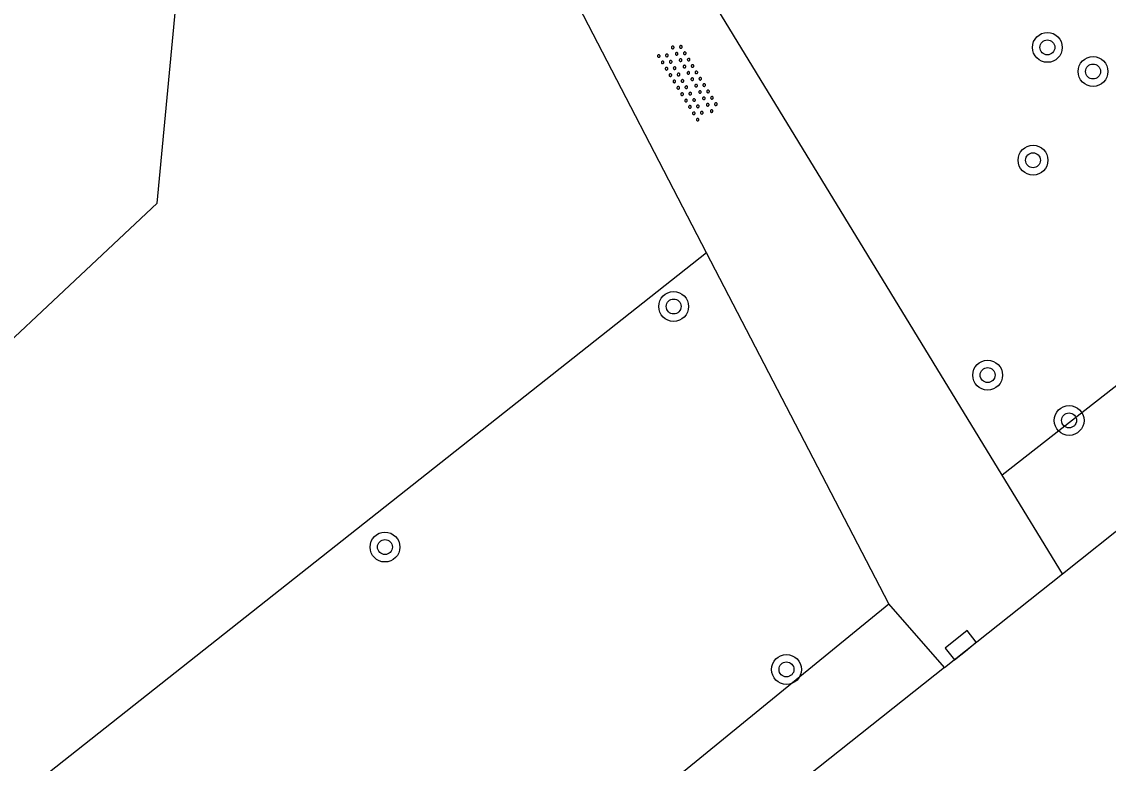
# Model space of a CAD drawing. Extents: x 136000 to 138005, y 398500 to 400500.
# Drawn here: x 137393.02 to 137422.15, y 399285.79 to 399305.67 of the extents above; entities that cross this region are included whole.
import ezdxf

# ---------------------------------------------------------------- set-up
doc = ezdxf.new("R2010")
doc.units = 0
for name, color, linetype in [('gg-afsc-hekwerk', 7, 'Continuous'), ('gg-knt-BGT kruinlijn', 7, 'Continuous'), ('gg-knt-onverhard', 7, 'Continuous'), ('gg-knt-verharding', 7, 'Continuous'), ('gg-kntw-bovenkant insteek waterloop', 7, 'Continuous'), ('gt-grn-groengrens', 7, 'Continuous'), ('gt-symb-boom', 7, 'Continuous'), ('gt-symb-kolk', 7, 'Continuous'), ('gt-symb-overige verharding', 7, 'Continuous')]:
    doc.layers.add(name, color=color, linetype=linetype)

# ---------------------------------------------------------------- blocks, each defined once
blk = doc.blocks.new('gt0-BOOM')
at = {"layer": 'gt-symb-boom'}
for radius in [0.4, 0.2]:
    blk.add_circle((0, 0), radius, dxfattribs=at)
blk = doc.blocks.new('gt0-OVH')
at = {"layer": 'gt-symb-overige verharding'}
for points in [[(-0.972, 0.298), (-0.967, 0.308), (-0.965, 0.319), (-0.966, 0.33), (-0.971, 0.34), (-0.978, 0.348), (-0.988, 0.353), (-0.999, 0.355), (-1.01, 0.354), (-1.02, 0.349), (-1.028, 0.342), (-1.033, 0.332), (-1.035, 0.321), (-1.034, 0.31), (-1.029, 0.3), (-1.022, 0.292), (-1.012, 0.287), (-1.001, 0.285), (-0.99, 0.286), (-0.98, 0.291)], [(-0.772, 0.298), (-0.767, 0.308), (-0.765, 0.319), (-0.766, 0.33), (-0.771, 0.34), (-0.778, 0.348), (-0.788, 0.353), (-0.799, 0.355), (-0.81, 0.354), (-0.82, 0.349), (-0.828, 0.342), (-0.833, 0.332), (-0.835, 0.321), (-0.834, 0.31), (-0.829, 0.3), (-0.822, 0.292), (-0.812, 0.287), (-0.801, 0.285), (-0.79, 0.286), (-0.78, 0.291)], [(-0.572, 0.298), (-0.567, 0.308), (-0.565, 0.319), (-0.566, 0.33), (-0.571, 0.34), (-0.578, 0.348), (-0.588, 0.353), (-0.599, 0.355), (-0.61, 0.354), (-0.62, 0.349), (-0.628, 0.342), (-0.633, 0.332), (-0.635, 0.321), (-0.634, 0.31), (-0.629, 0.3), (-0.622, 0.292), (-0.612, 0.287), (-0.601, 0.285), (-0.59, 0.286), (-0.58, 0.291)], [(-0.372, 0.298), (-0.367, 0.308), (-0.365, 0.319), (-0.366, 0.33), (-0.371, 0.34), (-0.378, 0.348), (-0.388, 0.353), (-0.399, 0.355), (-0.41, 0.354), (-0.42, 0.349), (-0.428, 0.342), (-0.433, 0.332), (-0.435, 0.321), (-0.434, 0.31), (-0.429, 0.3), (-0.422, 0.292), (-0.412, 0.287), (-0.401, 0.285), (-0.39, 0.286), (-0.38, 0.291)], [(-0.172, 0.298), (-0.167, 0.308), (-0.165, 0.319), (-0.166, 0.33), (-0.171, 0.34), (-0.178, 0.348), (-0.188, 0.353), (-0.199, 0.355), (-0.21, 0.354), (-0.22, 0.349), (-0.228, 0.342), (-0.233, 0.332), (-0.235, 0.321), (-0.234, 0.31), (-0.229, 0.3), (-0.222, 0.292), (-0.212, 0.287), (-0.201, 0.285), (-0.19, 0.286), (-0.18, 0.291)], [(0.028, 0.298), (0.033, 0.308), (0.035, 0.319), (0.034, 0.33), (0.029, 0.34), (0.022, 0.348), (0.012, 0.353), (0.001, 0.355), (-0.01, 0.354), (-0.02, 0.349), (-0.028, 0.342), (-0.033, 0.332), (-0.035, 0.321), (-0.034, 0.31), (-0.029, 0.3), (-0.022, 0.292), (-0.012, 0.287), (-0.001, 0.285), (0.01, 0.286), (0.02, 0.291)], [(0.228, 0.298), (0.233, 0.308), (0.235, 0.319), (0.234, 0.33), (0.229, 0.34), (0.222, 0.348), (0.212, 0.353), (0.201, 0.355), (0.19, 0.354), (0.18, 0.349), (0.172, 0.342), (0.167, 0.332), (0.165, 0.321), (0.166, 0.31), (0.171, 0.3), (0.178, 0.292), (0.188, 0.287), (0.199, 0.285), (0.21, 0.286), (0.22, 0.291)], [(0.428, 0.298), (0.433, 0.308), (0.435, 0.319), (0.434, 0.33), (0.429, 0.34), (0.422, 0.348), (0.412, 0.353), (0.401, 0.355), (0.39, 0.354), (0.38, 0.349), (0.372, 0.342), (0.367, 0.332), (0.365, 0.321), (0.366, 0.31), (0.371, 0.3), (0.378, 0.292), (0.388, 0.287), (0.399, 0.285), (0.41, 0.286), (0.42, 0.291)], [(0.628, 0.298), (0.633, 0.308), (0.635, 0.319), (0.634, 0.33), (0.629, 0.34), (0.622, 0.348), (0.612, 0.353), (0.601, 0.355), (0.59, 0.354), (0.58, 0.349), (0.572, 0.342), (0.567, 0.332), (0.565, 0.321), (0.566, 0.31), (0.571, 0.3), (0.578, 0.292), (0.588, 0.287), (0.599, 0.285), (0.61, 0.286), (0.62, 0.291)], [(0.828, 0.298), (0.833, 0.308), (0.835, 0.319), (0.834, 0.33), (0.829, 0.34), (0.822, 0.348), (0.812, 0.353), (0.801, 0.355), (0.79, 0.354), (0.78, 0.349), (0.772, 0.342), (0.767, 0.332), (0.765, 0.321), (0.766, 0.31), (0.771, 0.3), (0.778, 0.292), (0.788, 0.287), (0.799, 0.285), (0.81, 0.286), (0.82, 0.291)], [(1.028, 0.298), (1.033, 0.308), (1.035, 0.319), (1.034, 0.33), (1.029, 0.34), (1.022, 0.348), (1.012, 0.353), (1.001, 0.355), (0.99, 0.354), (0.98, 0.349), (0.972, 0.342), (0.967, 0.332), (0.965, 0.321), (0.966, 0.31), (0.971, 0.3), (0.978, 0.292), (0.988, 0.287), (0.999, 0.285), (1.01, 0.286), (1.02, 0.291)], [(-0.872, 0.106), (-0.867, 0.116), (-0.865, 0.126), (-0.866, 0.137), (-0.871, 0.147), (-0.878, 0.156), (-0.888, 0.161), (-0.899, 0.163), (-0.91, 0.162), (-0.92, 0.157), (-0.928, 0.15), (-0.933, 0.14), (-0.935, 0.129), (-0.934, 0.118), (-0.929, 0.108), (-0.922, 0.1), (-0.912, 0.095), (-0.901, 0.092), (-0.89, 0.094), (-0.88, 0.098)], [(-0.672, 0.106), (-0.667, 0.116), (-0.665, 0.126), (-0.666, 0.137), (-0.671, 0.147), (-0.678, 0.156), (-0.688, 0.161), (-0.699, 0.163), (-0.71, 0.162), (-0.72, 0.157), (-0.728, 0.15), (-0.733, 0.14), (-0.735, 0.129), (-0.734, 0.118), (-0.729, 0.108), (-0.722, 0.1), (-0.712, 0.095), (-0.701, 0.092), (-0.69, 0.094), (-0.68, 0.098)], [(-0.472, 0.106), (-0.467, 0.116), (-0.465, 0.126), (-0.466, 0.137), (-0.471, 0.147), (-0.478, 0.156), (-0.488, 0.161), (-0.499, 0.163), (-0.51, 0.162), (-0.52, 0.157), (-0.528, 0.15), (-0.533, 0.14), (-0.535, 0.129), (-0.534, 0.118), (-0.529, 0.108), (-0.522, 0.1), (-0.512, 0.095), (-0.501, 0.092), (-0.49, 0.094), (-0.48, 0.098)], [(-0.272, 0.106), (-0.267, 0.116), (-0.265, 0.126), (-0.266, 0.137), (-0.271, 0.147), (-0.278, 0.156), (-0.288, 0.161), (-0.299, 0.163), (-0.31, 0.162), (-0.32, 0.157), (-0.328, 0.15), (-0.333, 0.14), (-0.335, 0.129), (-0.334, 0.118), (-0.329, 0.108), (-0.322, 0.1), (-0.312, 0.095), (-0.301, 0.092), (-0.29, 0.094), (-0.28, 0.098)], [(-0.072, 0.106), (-0.067, 0.116), (-0.065, 0.126), (-0.066, 0.137), (-0.071, 0.147), (-0.078, 0.156), (-0.088, 0.161), (-0.099, 0.163), (-0.11, 0.162), (-0.12, 0.157), (-0.128, 0.15), (-0.133, 0.14), (-0.135, 0.129), (-0.134, 0.118), (-0.129, 0.108), (-0.122, 0.1), (-0.112, 0.095), (-0.101, 0.092), (-0.09, 0.094), (-0.08, 0.098)], [(0.128, 0.106), (0.133, 0.116), (0.135, 0.126), (0.134, 0.137), (0.129, 0.147), (0.122, 0.156), (0.112, 0.161), (0.101, 0.163), (0.09, 0.162), (0.08, 0.157), (0.072, 0.15), (0.067, 0.14), (0.065, 0.129), (0.066, 0.118), (0.071, 0.108), (0.078, 0.1), (0.088, 0.095), (0.099, 0.092), (0.11, 0.094), (0.12, 0.098)], [(0.328, 0.106), (0.333, 0.116), (0.335, 0.126), (0.334, 0.137), (0.329, 0.147), (0.322, 0.156), (0.312, 0.161), (0.301, 0.163), (0.29, 0.162), (0.28, 0.157), (0.272, 0.15), (0.267, 0.14), (0.265, 0.129), (0.266, 0.118), (0.271, 0.108), (0.278, 0.1), (0.288, 0.095), (0.299, 0.092), (0.31, 0.094), (0.32, 0.098)], [(0.528, 0.106), (0.533, 0.116), (0.535, 0.126), (0.534, 0.137), (0.529, 0.147), (0.522, 0.156), (0.512, 0.161), (0.501, 0.163), (0.49, 0.162), (0.48, 0.157), (0.472, 0.15), (0.467, 0.14), (0.465, 0.129), (0.466, 0.118), (0.471, 0.108), (0.478, 0.1), (0.488, 0.095), (0.499, 0.092), (0.51, 0.094), (0.52, 0.098)], [(0.728, 0.106), (0.733, 0.116), (0.735, 0.126), (0.734, 0.137), (0.729, 0.147), (0.722, 0.156), (0.712, 0.161), (0.701, 0.163), (0.69, 0.162), (0.68, 0.157), (0.672, 0.15), (0.667, 0.14), (0.665, 0.129), (0.666, 0.118), (0.671, 0.108), (0.678, 0.1), (0.688, 0.095), (0.699, 0.092), (0.71, 0.094), (0.72, 0.098)], [(0.928, 0.106), (0.933, 0.116), (0.935, 0.126), (0.934, 0.137), (0.929, 0.147), (0.922, 0.156), (0.912, 0.161), (0.901, 0.163), (0.89, 0.162), (0.88, 0.157), (0.872, 0.15), (0.867, 0.14), (0.865, 0.129), (0.866, 0.118), (0.871, 0.108), (0.878, 0.1), (0.888, 0.095), (0.899, 0.092), (0.91, 0.094), (0.92, 0.098)], [(-0.972, -0.142), (-0.967, -0.132), (-0.965, -0.121), (-0.966, -0.11), (-0.971, -0.1), (-0.978, -0.092), (-0.988, -0.087), (-0.999, -0.085), (-1.01, -0.086), (-1.02, -0.091), (-1.028, -0.098), (-1.033, -0.108), (-1.035, -0.119), (-1.034, -0.13), (-1.029, -0.14), (-1.022, -0.148), (-1.012, -0.153), (-1.001, -0.155), (-0.99, -0.154), (-0.98, -0.149)], [(-0.872, -0.334), (-0.867, -0.324), (-0.865, -0.314), (-0.866, -0.303), (-0.871, -0.293), (-0.878, -0.284), (-0.888, -0.279), (-0.899, -0.277), (-0.91, -0.278), (-0.92, -0.283), (-0.928, -0.29), (-0.933, -0.3), (-0.935, -0.311), (-0.934, -0.322), (-0.929, -0.332), (-0.922, -0.34), (-0.912, -0.345), (-0.901, -0.348), (-0.89, -0.346), (-0.88, -0.342)], [(-0.772, -0.142), (-0.767, -0.132), (-0.765, -0.121), (-0.766, -0.11), (-0.771, -0.1), (-0.778, -0.092), (-0.788, -0.087), (-0.799, -0.085), (-0.81, -0.086), (-0.82, -0.091), (-0.828, -0.098), (-0.833, -0.108), (-0.835, -0.119), (-0.834, -0.13), (-0.829, -0.14), (-0.822, -0.148), (-0.812, -0.153), (-0.801, -0.155), (-0.79, -0.154), (-0.78, -0.149)], [(-0.672, -0.334), (-0.667, -0.324), (-0.665, -0.314), (-0.666, -0.303), (-0.671, -0.293), (-0.678, -0.284), (-0.688, -0.279), (-0.699, -0.277), (-0.71, -0.278), (-0.72, -0.283), (-0.728, -0.29), (-0.733, -0.3), (-0.735, -0.311), (-0.734, -0.322), (-0.729, -0.332), (-0.722, -0.34), (-0.712, -0.345), (-0.701, -0.348), (-0.69, -0.346), (-0.68, -0.342)], [(-0.572, -0.142), (-0.567, -0.132), (-0.565, -0.121), (-0.566, -0.11), (-0.571, -0.1), (-0.578, -0.092), (-0.588, -0.087), (-0.599, -0.085), (-0.61, -0.086), (-0.62, -0.091), (-0.628, -0.098), (-0.633, -0.108), (-0.635, -0.119), (-0.634, -0.13), (-0.629, -0.14), (-0.622, -0.148), (-0.612, -0.153), (-0.601, -0.155), (-0.59, -0.154), (-0.58, -0.149)], [(-0.472, -0.334), (-0.467, -0.324), (-0.465, -0.314), (-0.466, -0.303), (-0.471, -0.293), (-0.478, -0.284), (-0.488, -0.279), (-0.499, -0.277), (-0.51, -0.278), (-0.52, -0.283), (-0.528, -0.29), (-0.533, -0.3), (-0.535, -0.311), (-0.534, -0.322), (-0.529, -0.332), (-0.522, -0.34), (-0.512, -0.345), (-0.501, -0.348), (-0.49, -0.346), (-0.48, -0.342)], [(-0.372, -0.142), (-0.367, -0.132), (-0.365, -0.121), (-0.366, -0.11), (-0.371, -0.1), (-0.378, -0.092), (-0.388, -0.087), (-0.399, -0.085), (-0.41, -0.086), (-0.42, -0.091), (-0.428, -0.098), (-0.433, -0.108), (-0.435, -0.119), (-0.434, -0.13), (-0.429, -0.14), (-0.422, -0.148), (-0.412, -0.153), (-0.401, -0.155), (-0.39, -0.154), (-0.38, -0.149)], [(-0.272, -0.334), (-0.267, -0.324), (-0.265, -0.314), (-0.266, -0.303), (-0.271, -0.293), (-0.278, -0.284), (-0.288, -0.279), (-0.299, -0.277), (-0.31, -0.278), (-0.32, -0.283), (-0.328, -0.29), (-0.333, -0.3), (-0.335, -0.311), (-0.334, -0.322), (-0.329, -0.332), (-0.322, -0.34), (-0.312, -0.345), (-0.301, -0.348), (-0.29, -0.346), (-0.28, -0.342)], [(-0.172, -0.142), (-0.167, -0.132), (-0.165, -0.121), (-0.166, -0.11), (-0.171, -0.1), (-0.178, -0.092), (-0.188, -0.087), (-0.199, -0.085), (-0.21, -0.086), (-0.22, -0.091), (-0.228, -0.098), (-0.233, -0.108), (-0.235, -0.119), (-0.234, -0.13), (-0.229, -0.14), (-0.222, -0.148), (-0.212, -0.153), (-0.201, -0.155), (-0.19, -0.154), (-0.18, -0.149)], [(-0.072, -0.334), (-0.067, -0.324), (-0.065, -0.314), (-0.066, -0.303), (-0.071, -0.293), (-0.078, -0.284), (-0.088, -0.279), (-0.099, -0.277), (-0.11, -0.278), (-0.12, -0.283), (-0.128, -0.29), (-0.133, -0.3), (-0.135, -0.311), (-0.134, -0.322), (-0.129, -0.332), (-0.122, -0.34), (-0.112, -0.345), (-0.101, -0.348), (-0.09, -0.346), (-0.08, -0.342)], [(0.028, -0.142), (0.033, -0.132), (0.035, -0.121), (0.034, -0.11), (0.029, -0.1), (0.022, -0.092), (0.012, -0.087), (0.001, -0.085), (-0.01, -0.086), (-0.02, -0.091), (-0.028, -0.098), (-0.033, -0.108), (-0.035, -0.119), (-0.034, -0.13), (-0.029, -0.14), (-0.022, -0.148), (-0.012, -0.153), (-0.001, -0.155), (0.01, -0.154), (0.02, -0.149)], [(0.128, -0.334), (0.133, -0.324), (0.135, -0.314), (0.134, -0.303), (0.129, -0.293), (0.122, -0.284), (0.112, -0.279), (0.101, -0.277), (0.09, -0.278), (0.08, -0.283), (0.072, -0.29), (0.067, -0.3), (0.065, -0.311), (0.066, -0.322), (0.071, -0.332), (0.078, -0.34), (0.088, -0.345), (0.099, -0.348), (0.11, -0.346), (0.12, -0.342)], [(0.228, -0.142), (0.233, -0.132), (0.235, -0.121), (0.234, -0.11), (0.229, -0.1), (0.222, -0.092), (0.212, -0.087), (0.201, -0.085), (0.19, -0.086), (0.18, -0.091), (0.172, -0.098), (0.167, -0.108), (0.165, -0.119), (0.166, -0.13), (0.171, -0.14), (0.178, -0.148), (0.188, -0.153), (0.199, -0.155), (0.21, -0.154), (0.22, -0.149)], [(0.328, -0.334), (0.333, -0.324), (0.335, -0.314), (0.334, -0.303), (0.329, -0.293), (0.322, -0.284), (0.312, -0.279), (0.301, -0.277), (0.29, -0.278), (0.28, -0.283), (0.272, -0.29), (0.267, -0.3), (0.265, -0.311), (0.266, -0.322), (0.271, -0.332), (0.278, -0.34), (0.288, -0.345), (0.299, -0.348), (0.31, -0.346), (0.32, -0.342)], [(0.428, -0.142), (0.433, -0.132), (0.435, -0.121), (0.434, -0.11), (0.429, -0.1), (0.422, -0.092), (0.412, -0.087), (0.401, -0.085), (0.39, -0.086), (0.38, -0.091), (0.372, -0.098), (0.367, -0.108), (0.365, -0.119), (0.366, -0.13), (0.371, -0.14), (0.378, -0.148), (0.388, -0.153), (0.399, -0.155), (0.41, -0.154), (0.42, -0.149)], [(0.528, -0.334), (0.533, -0.324), (0.535, -0.314), (0.534, -0.303), (0.529, -0.293), (0.522, -0.284), (0.512, -0.279), (0.501, -0.277), (0.49, -0.278), (0.48, -0.283), (0.472, -0.29), (0.467, -0.3), (0.465, -0.311), (0.466, -0.322), (0.471, -0.332), (0.478, -0.34), (0.488, -0.345), (0.499, -0.348), (0.51, -0.346), (0.52, -0.342)], [(0.628, -0.142), (0.633, -0.132), (0.635, -0.121), (0.634, -0.11), (0.629, -0.1), (0.622, -0.092), (0.612, -0.087), (0.601, -0.085), (0.59, -0.086), (0.58, -0.091), (0.572, -0.098), (0.567, -0.108), (0.565, -0.119), (0.566, -0.13), (0.571, -0.14), (0.578, -0.148), (0.588, -0.153), (0.599, -0.155), (0.61, -0.154), (0.62, -0.149)], [(0.728, -0.334), (0.733, -0.324), (0.735, -0.314), (0.734, -0.303), (0.729, -0.293), (0.722, -0.284), (0.712, -0.279), (0.701, -0.277), (0.69, -0.278), (0.68, -0.283), (0.672, -0.29), (0.667, -0.3), (0.665, -0.311), (0.666, -0.322), (0.671, -0.332), (0.678, -0.34), (0.688, -0.345), (0.699, -0.348), (0.71, -0.346), (0.72, -0.342)], [(0.828, -0.142), (0.833, -0.132), (0.835, -0.121), (0.834, -0.11), (0.829, -0.1), (0.822, -0.092), (0.812, -0.087), (0.801, -0.085), (0.79, -0.086), (0.78, -0.091), (0.772, -0.098), (0.767, -0.108), (0.765, -0.119), (0.766, -0.13), (0.771, -0.14), (0.778, -0.148), (0.788, -0.153), (0.799, -0.155), (0.81, -0.154), (0.82, -0.149)], [(0.928, -0.334), (0.933, -0.324), (0.935, -0.314), (0.934, -0.303), (0.929, -0.293), (0.922, -0.284), (0.912, -0.279), (0.901, -0.277), (0.89, -0.278), (0.88, -0.283), (0.872, -0.29), (0.867, -0.3), (0.865, -0.311), (0.866, -0.322), (0.871, -0.332), (0.878, -0.34), (0.888, -0.345), (0.899, -0.348), (0.91, -0.346), (0.92, -0.342)], [(1.028, -0.142), (1.033, -0.132), (1.035, -0.121), (1.034, -0.11), (1.029, -0.1), (1.022, -0.092), (1.012, -0.087), (1.001, -0.085), (0.99, -0.086), (0.98, -0.091), (0.972, -0.098), (0.967, -0.108), (0.965, -0.119), (0.966, -0.13), (0.971, -0.14), (0.978, -0.148), (0.988, -0.153), (0.999, -0.155), (1.01, -0.154), (1.02, -0.149)]]:
    blk.add_lwpolyline(points, close=True, dxfattribs=at)
blk = doc.blocks.new('gt0-KOLK')
at = {"layer": 'gt-symb-kolk'}
blk.add_lwpolyline([(0, 0), (0.375, 0), (0.375, 0.4), (-0.375, 0.4), (-0.375, 0), (0, 0)], dxfattribs=at)

msp = doc.modelspace()

# ---------------------------------------------------------------- linework, layer by layer
at = {"layer": 'gg-afsc-hekwerk'}
for p, q in [((137411.383, 399299.48), (137400.318, 399320.822)), ((137416.265, 399290.065), (137411.383, 399299.48))]:
    msp.add_line(p, q, dxfattribs=at)
msp.add_lwpolyline([(137281.495, 399182.998), (137410.327, 399285.22), (137416.265, 399290.065)], dxfattribs=at)
at = {"layer": 'gg-knt-BGT kruinlijn'}
msp.add_lwpolyline([(137411.383, 399299.48), (137338.259, 399241.7), (137299.497, 399210.577), (137290.647, 399205.289), (137279.27, 399201.805), (137263.329, 399199.559), (137255.3, 399196.578)], dxfattribs=at)
at = {"layer": 'gg-knt-onverhard'}
for p, q in [((137419.305, 399293.518), (137403.35, 399319.663)), ((137420.92, 399290.872), (137419.305, 399293.518)), ((137417.76, 399288.359), (137416.265, 399290.065))]:
    msp.add_line(p, q, dxfattribs=at)
at = {"layer": 'gg-knt-verharding'}
for p, q in [((137420.92, 399290.872), (137433.883, 399301.181)), ((137417.76, 399288.359), (137420.92, 399290.872))]:
    msp.add_line(p, q, dxfattribs=at)
msp.add_lwpolyline([(137417.76, 399288.359), (137381.285, 399259.428), (137332.678, 399220.798), (137313.958, 399205.953)], dxfattribs=at)
at = {"layer": 'gg-kntw-bovenkant insteek waterloop'}
msp.add_lwpolyline([(137346.945, 399258.874), (137364.065, 399271.258), (137382.82, 399287.836), (137396.646, 399300.812), (137397.268, 399307.333), (137396.315, 399314.469), (137391.622, 399325.431), (137379.723, 399347.806), (137365.104, 399376.341), (137353.008, 399398.855), (137344.227, 399409.081), (137335.413, 399414.749), (137330.391, 399416.832), (137324.12, 399415.19), (137310.253, 399409.743), (137296.554, 399404.06), (137288.703, 399402.221), (137274.925, 399396.217)], dxfattribs=at)
at = {"layer": 'gt-grn-groengrens'}
msp.add_lwpolyline([(137433.305, 399304.617), (137432.307, 399303.688), (137419.305, 399293.518)], dxfattribs=at)

# ---------------------------------------------------------------- block references
at = {"layer": 'gt-symb-boom'}
for p in [(137420.519, 399304.984), (137421.743, 399304.338), (137420.134, 399301.96), (137410.498, 399298.039), (137418.917, 399296.199), (137421.101, 399294.984), (137402.758, 399291.59), (137413.523, 399288.309)]:
    msp.add_blockref('gt0-BOOM', p, dxfattribs=at)
at = {"layer": 'gt-symb-kolk', "rotation": 38.46294706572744}
msp.add_blockref('gt0-KOLK', (137418.32, 399288.803), dxfattribs=at)
at = {"layer": 'gt-symb-overige verharding', "rotation": 121.41597875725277}
msp.add_blockref('gt0-OVH', (137410.894, 399304.067), dxfattribs=at)

doc.saveas('drawing.dxf')
